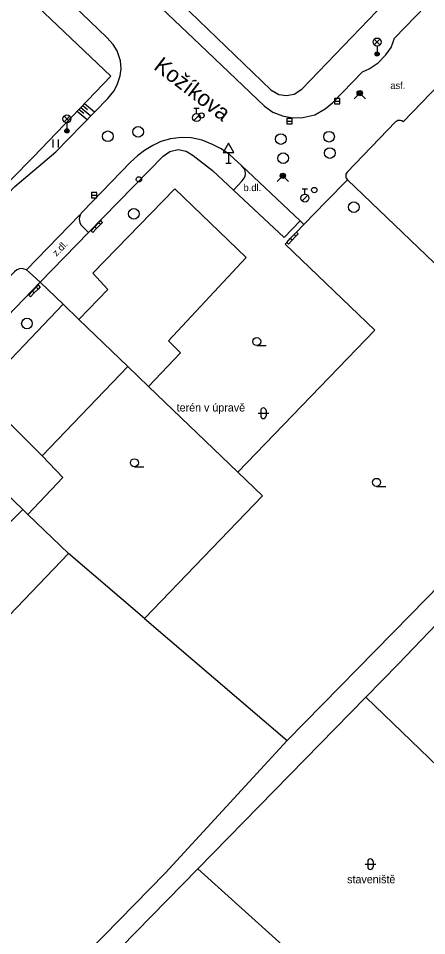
# Model space of a CAD drawing. Extents: x -598233 to -596890, y -1157848 to -1156431.
# Drawn here: x -597935.9 to -597897.7, y -1156718.1 to -1156632.2 of the extents above; entities that cross this region are included whole.
import ezdxf

# ---------------------------------------------------------------- set-up
doc = ezdxf.new("R2010")
doc.units = 0
for name, color, linetype in [('Level 10', 7, 'Continuous'), ('Level 11', 7, 'Continuous'), ('Level 15', 7, 'Continuous'), ('Level 24', 7, 'Continuous'), ('Level 27', 7, 'Continuous'), ('Level 28', 7, 'Continuous'), ('Level 31', 7, 'Continuous'), ('Level 33', 7, 'Continuous'), ('Level 34', 7, 'Continuous'), ('Level 36', 7, 'Continuous'), ('Level 40', 7, 'Continuous'), ('Level 42', 7, 'Continuous'), ('Level 5', 7, 'Continuous'), ('Level 50', 7, 'Continuous'), ('Level 51', 7, 'Continuous'), ('Level 52', 7, 'Continuous'), ('Level 7', 7, 'Continuous')]:
    doc.layers.add(name, color=color, linetype=linetype)

msp = doc.modelspace()

# ---------------------------------------------------------------- linework, layer by layer
at = {"layer": 'Level 10'}
for points in [[(-597926.68, -1156638.39), (-597926.39, -1156637.53), (-597926.29, -1156636.9), (-597926.38, -1156636.14), (-597926.6, -1156635.4), (-597926.6761, -1156635.208), (-597927.04, -1156634.6), (-597927.64, -1156633.95), (-597935.52, -1156626.37)], [(-597923.74, -1156630.02), (-597918.89, -1156634.65), (-597912.87, -1156640.39), (-597912.1, -1156640.94), (-597911.17, -1156641.31), (-597910.2199, -1156641.48), (-597909.29, -1156641.46), (-597908.1599, -1156641.19), (-597907.18, -1156640.65), (-597906.5, -1156640.07), (-597903.69, -1156637.18), (-597903.07, -1156636.9), (-597902.21, -1156636.34), (-597901.51, -1156635.59), (-597901.01, -1156634.89), (-597900.69, -1156634.03), (-597897.74, -1156630.9699)], [(-597943.2199, -1156655.12), (-597939.52, -1156651.3), (-597936.28, -1156647.92), (-597932.43, -1156644.68), (-597927.56, -1156639.6599), (-597926.99, -1156638.98), (-597926.68, -1156638.39)], [(-597896.39, -1156638.26), (-597899.88, -1156641.87), (-597900.01, -1156641.77), (-597900.12, -1156641.74), (-597900.24, -1156641.73), (-597900.36, -1156641.74), (-597900.4699, -1156641.78), (-597900.58, -1156641.86), (-597905.13, -1156646.59), (-597905.19, -1156646.67), (-597905.24, -1156646.77), (-597905.26, -1156646.9), (-597905.25, -1156647.03), (-597905.2, -1156647.15), (-597905.09, -1156647.28), (-597907.09, -1156649.34), (-597909.18, -1156651.49), (-597909.54, -1156651.15)], [(-597914.98, -1156645.99), (-597915.7, -1156645.31), (-597916.19, -1156644.9), (-597916.98, -1156644.36), (-597917.74, -1156643.98), (-597918.7199, -1156643.59), (-597919.73, -1156643.36), (-597920.69, -1156643.31), (-597921.69, -1156643.45), (-597922.6, -1156643.71), (-597923.33, -1156644.06), (-597924.11, -1156644.53), (-597924.77, -1156645.05), (-597925.43, -1156645.63), (-597929.92, -1156650.29), (-597930.04, -1156650.43), (-597930.1599, -1156650.61)], [(-597909.54, -1156651.15), (-597911.01, -1156652.71), (-597915.76, -1156648.25), (-597914.9699, -1156647.38), (-597914.81, -1156647.18), (-597914.69, -1156646.94), (-597914.6599, -1156646.7), (-597914.69, -1156646.45), (-597914.8, -1156646.2), (-597914.98, -1156645.99)], [(-597930.1599, -1156650.61), (-597930.21, -1156650.78), (-597930.24, -1156650.99), (-597930.19, -1156651.28), (-597930.09, -1156651.5), (-597929.94, -1156651.68), (-597929.37, -1156652.23), (-597933.88, -1156656.9), (-597934.9, -1156655.9699), (-597935.17, -1156655.74)], [(-597935.17, -1156655.74), (-597935.38, -1156655.6599), (-597935.59, -1156655.62), (-597935.84, -1156655.65), (-597936.08, -1156655.74), (-597936.29, -1156655.9099), (-597941.88, -1156661.67), (-597942.05, -1156661.9099)]]:
    msp.add_lwpolyline(points, dxfattribs=at)
at = {"layer": 'Level 11'}
for points in [[(-597929.37, -1156652.23), (-597922.38, -1156645.07)], [(-597922.38, -1156645.07), (-597921.74, -1156644.63), (-597920.97, -1156644.46), (-597920.2, -1156644.6), (-597919.55, -1156645.02)], [(-597919.55, -1156645.02), (-597917.75, -1156646.42), (-597915.76, -1156648.25)], [(-597909.54, -1156651.15), (-597914.98, -1156645.99)], [(-597881.49, -1156669.88), (-597905.09, -1156647.28)], [(-597935.17, -1156655.74), (-597930.19, -1156650.57), (-597930.1599, -1156650.61)], [(-597909.88, -1156652.19), (-597909.18, -1156651.49)], [(-597915.36, -1156674.7), (-597902.52, -1156661.39), (-597910.93, -1156653.31), (-597910.78, -1156653.16)], [(-597933.88, -1156656.9), (-597940.82, -1156664.07)], [(-597931.75, -1156658.94), (-597933.86, -1156656.92), (-597933.88, -1156656.9)], [(-597931.75, -1156658.94), (-597939.66, -1156667.27), (-597938.25, -1156668.65), (-597941.73, -1156672.24)], [(-597913.06, -1156676.92), (-597915.36, -1156674.7), (-597923.73, -1156666.65)], [(-597931.24, -1156682.31), (-597935.04, -1156678.66), (-597935.51, -1156678.21), (-597941.73, -1156672.24), (-597943.93, -1156670.13), (-597945.38, -1156668.73)], [(-597935.51, -1156678.21), (-597939.6033, -1156682.2754), (-597941.1844, -1156680.7739), (-597948.6325, -1156688.4865), (-597955.4984, -1156681.8587), (-597943.93, -1156670.13)], [(-597933.72, -1156673.15), (-597931.76, -1156675.18), (-597935.04, -1156678.66)], [(-597913.06, -1156676.92), (-597924.11, -1156688.42)], [(-597889.91, -1156678.58), (-597890.76, -1156679.46), (-597899.22, -1156688.09)], [(-597924.11, -1156688.42), (-597931.24, -1156682.31)], [(-597899.22, -1156688.09), (-597910.75, -1156699.86)], [(-597924.11, -1156688.42), (-597910.75, -1156699.86)]]:
    msp.add_lwpolyline(points, dxfattribs=at)
at = {"layer": 'Level 15'}
for points in [[(-597930.42, -1156640.87), (-597929.49, -1156641.64)], [(-597930.24, -1156640.69), (-597929.81, -1156641.05)], [(-597930.07, -1156640.51), (-597929.14, -1156641.28)], [(-597929.9, -1156640.33), (-597929.46, -1156640.69)], [(-597929.73, -1156640.15), (-597928.79, -1156640.92)]]:
    msp.add_lwpolyline(points, dxfattribs=at)
at = {"layer": 'Level 24'}
for points in [[(-597928.42, -1156651.33), (-597928.21, -1156651.11)], [(-597928.25, -1156651.49), (-597928.04, -1156651.28)], [(-597928.04, -1156651.28), (-597928.21, -1156651.11)], [(-597928.78, -1156651.7), (-597929.13, -1156652.06)], [(-597928.95, -1156652.23), (-597929.13, -1156652.06)], [(-597928.61, -1156651.87), (-597928.95, -1156652.23)], [(-597928.42, -1156651.33), (-597928.78, -1156651.7)], [(-597928.61, -1156651.87), (-597928.78, -1156651.7)], [(-597928.61, -1156651.87), (-597928.25, -1156651.49)], [(-597928.25, -1156651.49), (-597928.42, -1156651.33)], [(-597910.78, -1156653.16), (-597910.45, -1156652.8)], [(-597910.27, -1156652.96), (-597910.61, -1156653.32)], [(-597910.1, -1156652.42), (-597910.45, -1156652.8)], [(-597910.27, -1156652.96), (-597910.45, -1156652.8)], [(-597910.27, -1156652.96), (-597909.92, -1156652.58)], [(-597910.1, -1156652.42), (-597909.88, -1156652.19)], [(-597909.92, -1156652.58), (-597910.1, -1156652.42)], [(-597909.71, -1156652.35), (-597909.92, -1156652.58)], [(-597909.71, -1156652.35), (-597909.88, -1156652.19)], [(-597910.61, -1156653.32), (-597910.78, -1156653.16)], [(-597934.26, -1156657.36), (-597934.05, -1156657.14)], [(-597933.88, -1156657.31), (-597934.09, -1156657.53)], [(-597933.88, -1156657.31), (-597934.05, -1156657.14)], [(-597934.62, -1156657.73), (-597934.97, -1156658.09)], [(-597934.8, -1156658.26), (-597934.97, -1156658.09)], [(-597934.8, -1156658.26), (-597934.45, -1156657.9)], [(-597934.26, -1156657.36), (-597934.62, -1156657.73)], [(-597934.45, -1156657.9), (-597934.62, -1156657.73)], [(-597934.09, -1156657.53), (-597934.45, -1156657.9)], [(-597934.09, -1156657.53), (-597934.26, -1156657.36)]]:
    msp.add_lwpolyline(points, dxfattribs=at)
at = {"layer": 'Level 27'}
for p, q in [((-597906.31, -1156639.92), (-597905.81, -1156639.92)), ((-597910.77, -1156641.79), (-597910.27, -1156641.79)), ((-597929.09, -1156648.7199), (-597928.59, -1156648.7199))]:
    msp.add_line(p, q, dxfattribs=at)
for points in [[(-597906.31, -1156640.17), (-597905.81, -1156640.17), (-597905.81, -1156639.67), (-597906.31, -1156639.67)], [(-597910.77, -1156642.04), (-597910.27, -1156642.04), (-597910.27, -1156641.54), (-597910.77, -1156641.54)], [(-597929.09, -1156648.9699), (-597928.59, -1156648.9699), (-597928.59, -1156648.4699), (-597929.09, -1156648.4699)]]:
    msp.add_lwpolyline(points, close=True, dxfattribs=at)
for centre in [(-597924.71, -1156642.79), (-597927.55, -1156643.21), (-597911.34, -1156643.4699), (-597906.82, -1156643.25), (-597906.75, -1156644.78), (-597911.12, -1156645.26), (-597904.5, -1156649.86), (-597925.12, -1156650.48), (-597935.13, -1156660.76)]:
    msp.add_circle(centre, 0.5, dxfattribs=at)
at = {"layer": 'Level 28'}
for p, q in [((-597919.49, -1156640.585), (-597918.99, -1156640.585)), ((-597919.24, -1156641.085), (-597919.24, -1156640.585)), ((-597919.498, -1156641.732), (-597918.968, -1156641.202)), ((-597909.33, -1156648.125), (-597908.83, -1156648.125)), ((-597909.08, -1156648.625), (-597909.08, -1156648.125)), ((-597909.338, -1156649.272), (-597908.808, -1156648.742))]:
    msp.add_line(p, q, dxfattribs=at)
for centre, radius in [((-597919.24, -1156641.46), 0.375), ((-597918.77, -1156641.26), 0.25), ((-597924.64, -1156647.25), 0.25), ((-597909.08, -1156649), 0.375), ((-597908.2, -1156648.25), 0.25)]:
    msp.add_circle(centre, radius, dxfattribs=at)
at = {"layer": 'Level 31'}
for points in [[(-597904.47, -1156639.7), (-597903.94, -1156639.17), (-597903.41, -1156639.7)], [(-597911.68, -1156647.45), (-597911.15, -1156646.92), (-597910.62, -1156647.45)]]:
    msp.add_lwpolyline(points, dxfattribs=at)
for centre, radius in [((-597903.94, -1156639.17), 0.25), ((-597903.94, -1156639.17), 0.18), ((-597903.94, -1156639.17), 0.11), ((-597911.15, -1156646.92), 0.25), ((-597911.15, -1156646.92), 0.18), ((-597911.15, -1156646.92), 0.11)]:
    msp.add_circle(centre, radius, dxfattribs=at)
at = {"layer": 'Level 33'}
for p, q in [((-597902.575, -1156634.64), (-597902.045, -1156634.11)), ((-597902.575, -1156634.11), (-597902.045, -1156634.64)), ((-597902.31, -1156634.75), (-597902.31, -1156635.5)), ((-597931.655, -1156641.85), (-597931.125, -1156641.32)), ((-597931.655, -1156641.32), (-597931.125, -1156641.85)), ((-597931.39, -1156641.96), (-597931.39, -1156642.71))]:
    msp.add_line(p, q, dxfattribs=at)
for centre, radius in [((-597902.31, -1156634.375), 0.375), ((-597902.31, -1156635.5), 0.2), ((-597902.31, -1156635.5), 0.1445), ((-597902.31, -1156635.5), 0.0876), ((-597931.39, -1156641.585), 0.375), ((-597931.39, -1156642.71), 0.2), ((-597931.39, -1156642.71), 0.1445), ((-597931.39, -1156642.71), 0.0876)]:
    msp.add_circle(centre, radius, dxfattribs=at)
at = {"layer": 'Level 34'}
for p, q in [((-597916.24, -1156644.722), (-597916.24, -1156645.74)), ((-597916.49, -1156645.74), (-597915.99, -1156645.74))]:
    msp.add_line(p, q, dxfattribs=at)
msp.add_lwpolyline([(-597916.74, -1156644.722), (-597915.74, -1156644.722), (-597916.24, -1156643.856)], close=True, dxfattribs=at)
at = {"layer": 'Level 36'}
for p, q in [((-597932.664, -1156644.273), (-597932.664, -1156643.523)), ((-597932.164, -1156644.273), (-597932.164, -1156643.523)), ((-597913.59, -1156662.825), (-597912.715, -1156662.825)), ((-597913.476, -1156669.176), (-597912.476, -1156669.176)), ((-597913.226, -1156668.926), (-597913.226, -1156669.426)), ((-597912.726, -1156668.926), (-597912.726, -1156669.426)), ((-597925.06, -1156674.185), (-597924.185, -1156674.185)), ((-597902.37, -1156676.025), (-597901.495, -1156676.025)), ((-597903.446, -1156711.436), (-597902.446, -1156711.436)), ((-597903.196, -1156711.186), (-597903.196, -1156711.686)), ((-597902.696, -1156711.186), (-597902.696, -1156711.686))]:
    msp.add_line(p, q, dxfattribs=at)
for centre in [(-597913.5901, -1156662.4499), (-597925.0601, -1156673.8099), (-597902.3701, -1156675.6499)]:
    msp.add_circle(centre, 0.375, dxfattribs=at)
for centre, start, end in [((-597912.9757, -1156668.9263), 0, 180), ((-597912.9757, -1156669.4263), 180, 0), ((-597902.9457, -1156711.1863), 0, 180), ((-597902.9457, -1156711.6863), 180, 0)]:
    msp.add_arc(centre, 0.25, start, end, dxfattribs=at)
at = {"layer": 'Level 5'}
for points in [[(-597930.26, -1156660.37), (-597927.55, -1156657.56), (-597928.96, -1156656.05), (-597921.27, -1156648.15), (-597914.58, -1156654.56), (-597921.88, -1156662.39), (-597920.73, -1156663.5), (-597923.73, -1156666.65)], [(-597925.68, -1156664.78), (-597933.72, -1156673.15), (-597938.25, -1156668.65), (-597939.66, -1156667.27), (-597931.75, -1156658.94), (-597930.26, -1156660.37)], [(-597923.73, -1156666.65), (-597925.68, -1156664.78), (-597930.26, -1156660.37)]]:
    msp.add_lwpolyline(points, dxfattribs=at)
at = {"layer": 'Level 51'}
for points in [[(-597900.3, -1156692.6599), (-597888.12, -1156679.93)], [(-597997.87, -1156758.65), (-597999.8, -1156753.85), (-597965.58, -1156718.14), (-597954.17, -1156706.24), (-597931.24, -1156682.31)], [(-597903.38, -1156695.8), (-597900.3, -1156692.6599)], [(-597919.12, -1156711.87), (-597903.38, -1156695.8)], [(-597882.26, -1156716.13), (-597903.38, -1156695.8)], [(-597910.75, -1156699.86), (-597922.19, -1156712.28)], [(-597922.19, -1156712.28), (-597936.51, -1156726.95), (-597936.61, -1156727.05), (-597936.68, -1156727.13), (-597951.1599, -1156741.95)], [(-597935.02, -1156728.11), (-597919.12, -1156711.87)]]:
    msp.add_lwpolyline(points, dxfattribs=at)
at = {"layer": 'Level 52'}
msp.add_lwpolyline([(-597911.52, -1156639.3), (-597910.8, -1156639.4), (-597910.1, -1156639.26), (-597909.36, -1156638.79), (-597899.2, -1156628.19), (-597909.13, -1156618.62), (-597919.28, -1156608.89), (-597930.89, -1156620.95), (-597920.71, -1156630.74), (-597912.29, -1156638.85), (-597911.52, -1156639.3)], dxfattribs=at)
at = {"layer": 'Level 7'}
for points in [[(-597939.15, -1156626.29), (-597927.27, -1156637.58), (-597934.54, -1156645.18), (-597948.62, -1156659.43), (-597962.46, -1156673.82), (-597976.84, -1156688.68), (-597984.13, -1156696.36), (-597988.12, -1156700.64), (-597990.54, -1156703), (-598005.53, -1156718.8), (-598005.95, -1156719.22), (-598006.13, -1156719.4), (-598006.31, -1156719.58), (-598006.48, -1156719.75), (-598006.66, -1156719.93), (-598010.58, -1156723.86), (-598012.66, -1156725.94)], [(-597897.6, -1156731.28), (-597919.12, -1156711.87)]]:
    msp.add_lwpolyline(points, dxfattribs=at)

# ---------------------------------------------------------------- texts
at = {"layer": 'Level 40'}
for s, height, p in [('asf.', 0.65, (-597901.07, -1156638.77)), ('b.dl.', 0.65, (-597914.83, -1156648.35)), ('staveniště', 0.75, (-597905.12, -1156713.23))]:
    msp.add_text(s, height=height, dxfattribs=at).set_placement(p)
msp.add_text('z.dl.', height=0.65, rotation=46, dxfattribs=at).set_placement((-597932.36, -1156654.51))
at = {"layer": 'Level 42'}
msp.add_text('terén v úpravě', height=0.75, dxfattribs=at).set_placement((-597921.1, -1156669.01))
at = {"layer": 'Level 50'}
msp.add_text('Kožíkova', height=1.5, rotation=322.460876, dxfattribs=at).set_placement((-597923.3423, -1156636.8527))

doc.saveas('drawing.dxf')
